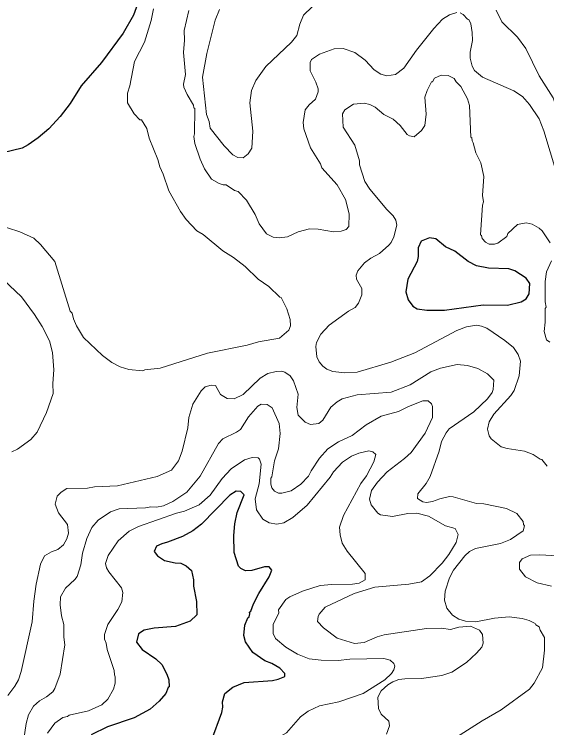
# Model space of a CAD drawing. Extents: x 447.8 to 473.9, y 7733.1 to 7760.8.
# Drawn here: x 450.145 to 451.907, y 7742.149 to 7744.508 of the extents above; entities that cross this region are included whole.
import ezdxf

# ---------------------------------------------------------------- set-up
doc = ezdxf.new("R2010")
doc.units = 0
doc.header["$LTSCALE"] = 0.032
doc.layers.add('1', color=7, linetype='Continuous', lineweight=25)
doc.layers.add('2', color=7, linetype='Continuous', lineweight=13)

msp = doc.modelspace()

# ---------------------------------------------------------------- linework, layer by layer
at = {"layer": '1'}
for points in [[(450.5602, 7744.5631), (450.5391, 7744.5043), (450.5055, 7744.4455), (450.4337, 7744.348), (450.3664, 7744.2709), (450.33, 7744.2127), (450.2966, 7744.1691), (450.2588, 7744.1289), (450.2242, 7744.099), (450.1912, 7744.0755), (450.1715, 7744.0649), (450.0739, 7744.0422)], [(450.7979, 7742.1064), (450.8316, 7742.1986), (450.835, 7742.2166), (450.8343, 7742.2345), (450.8417, 7742.2612), (450.8682, 7742.2828), (450.9052, 7742.2986), (450.9998, 7742.3051), (451.0186, 7742.3086), (451.0402, 7742.3178), (451.04, 7742.3277), (451.0234, 7742.3452), (450.9977, 7742.3604), (450.9742, 7742.3694), (450.9345, 7742.3968), (450.9104, 7742.4321), (450.904, 7742.4534), (450.9079, 7742.4878), (450.9172, 7742.5121), (450.9217, 7742.515), (450.9246, 7742.5249), (450.9234, 7742.5308), (450.9279, 7742.5344), (450.9365, 7742.5577), (450.9545, 7742.5924), (450.9883, 7742.647), (450.997, 7742.6691), (450.9884, 7742.6809), (450.9724, 7742.6811), (450.9311, 7742.6686), (450.9104, 7742.6675), (450.8941, 7742.6748), (450.8868, 7742.6824), (450.8728, 7742.7284), (450.8719, 7742.7844), (450.8751, 7742.8229), (450.882, 7742.8599), (450.9053, 7742.9188), (450.8944, 7742.9295), (450.8795, 7742.9311), (450.8578, 7742.9177), (450.7642, 7742.8219), (450.7357, 7742.7992), (450.7012, 7742.781), (450.652, 7742.7617), (450.6327, 7742.7571), (450.6151, 7742.7484), (450.6076, 7742.7313), (450.6185, 7742.7174), (450.6422, 7742.7019), (450.6776, 7742.6939), (450.6958, 7742.6928), (450.7135, 7742.684), (450.7308, 7742.6689), (450.738, 7742.6373), (450.7376, 7742.6169), (450.7484, 7742.5664), (450.7485, 7742.5222), (450.7273, 7742.5014), (450.6779, 7742.4831), (450.6077, 7742.4783), (450.5745, 7742.4709), (450.5564, 7742.4592), (450.5492, 7742.432), (450.5683, 7742.4075), (450.6129, 7742.3759), (450.633, 7742.358), (450.6498, 7742.3259), (450.6561, 7742.3071), (450.657, 7742.2838), (450.6536, 7742.2812), (450.6461, 7742.2621), (450.6248, 7742.2368), (450.5948, 7742.21), (450.5413, 7742.1815), (450.4531, 7742.1511), (450.3991, 7742.1249)]]:
    msp.add_lwpolyline(points, dxfattribs=at)
msp.add_lwpolyline([(451.6028, 7743.7241), (451.5719, 7743.7382), (451.5393, 7743.7656), (451.5188, 7743.768), (451.4909, 7743.7572), (451.4812, 7743.7351), (451.4811, 7743.7067), (451.4779, 7743.6903), (451.447, 7743.6316), (451.4404, 7743.5895), (451.4487, 7743.5635), (451.4633, 7743.543), (451.478, 7743.534), (451.5096, 7743.5292), (451.5689, 7743.5291), (451.6967, 7743.5467), (451.7775, 7743.5461), (451.8218, 7743.5569), (451.8393, 7743.5671), (451.8483, 7743.5828), (451.8506, 7743.6178), (451.8388, 7743.6347), (451.8008, 7743.6594), (451.7809, 7743.6654), (451.7146, 7743.668), (451.6743, 7743.6756), (451.6473, 7743.6903)], close=True, dxfattribs=at)
at = {"layer": '2'}
for points in [[(451.131, 7744.5323), (451.1016, 7744.5051), (451.0898, 7744.4752), (451.0803, 7744.4376), (451.0624, 7744.4154), (450.9775, 7744.3352), (450.9442, 7744.2885), (450.9299, 7744.2552), (450.924, 7744.2146), (450.9344, 7744.1206), (450.931, 7744.0654), (450.9186, 7744.0457), (450.9025, 7744.0332), (450.8852, 7744.0338), (450.8686, 7744.0433), (450.8396, 7744.0721), (450.7926, 7744.1315), (450.7902, 7744.1532), (450.7815, 7744.1757), (450.7679, 7744.3001), (450.7822, 7744.3783), (450.8101, 7744.4876), (450.8237, 7744.5236)], [(450.8705, 7743.7032), (450.8346, 7743.7259), (450.7704, 7743.779), (450.7492, 7743.7913), (450.7142, 7743.8294), (450.6949, 7743.8551), (450.6568, 7743.9233), (450.6378, 7743.9788), (450.6265, 7744.0031), (450.6202, 7744.0269), (450.5917, 7744.0981), (450.5831, 7744.1301), (450.5659, 7744.1586), (450.5599, 7744.1586), (450.5421, 7744.1779), (450.5192, 7744.2147), (450.5193, 7744.2471), (450.5273, 7744.2709), (450.5426, 7744.351), (450.5756, 7744.4154), (450.5977, 7744.487), (450.6057, 7744.5252)], [(451.6093, 7744.5134), (451.5856, 7744.5055), (451.5615, 7744.4912), (451.533, 7744.4603), (451.4754, 7744.3886), (451.4344, 7744.3289), (451.4067, 7744.3089), (451.3782, 7744.3043), (451.3577, 7744.3098), (451.336, 7744.3237), (451.3055, 7744.3555), (451.2719, 7744.3812), (451.2333, 7744.3947), (451.2037, 7744.3932), (451.155, 7744.3761), (451.1282, 7744.3583), (451.1237, 7744.3477), (451.1237, 7744.3201), (451.1428, 7744.2826), (451.15, 7744.2609), (451.15, 7744.2511), (451.142, 7744.2266), (451.1202, 7744.2086), (451.1076, 7744.192), (451.1012, 7744.1497), (451.1032, 7744.1283), (451.1247, 7744.0664), (451.1577, 7744.0133), (451.1631, 7744), (451.2131, 7743.9438), (451.2405, 7743.8957), (451.2533, 7743.848), (451.2518, 7743.8059), (451.2432, 7743.7958), (451.2268, 7743.7902), (451.2013, 7743.7888), (451.1508, 7743.7968), (451.1221, 7743.7984), (451.0846, 7743.7884), (451.0495, 7743.772), (451.0217, 7743.7681), (451.0011, 7743.7707), (450.9794, 7743.7817), (450.9549, 7743.8152), (450.9424, 7743.8457), (450.9137, 7743.8935), (450.8862, 7743.9219), (450.8731, 7743.9252), (450.8457, 7743.9441), (450.8365, 7743.9438), (450.8234, 7743.9481), (450.7971, 7743.9629), (450.7744, 7743.9967), (450.7602, 7744.0281), (450.7421, 7744.0798), (450.7389, 7744.1038), (450.7411, 7744.1119), (450.742, 7744.1962), (450.7389, 7744.1979), (450.7381, 7744.2067), (450.7167, 7744.2427), (450.7063, 7744.2665), (450.7052, 7744.2767), (450.7116, 7744.3082), (450.7052, 7744.3817), (450.7084, 7744.4218), (450.7068, 7744.4535), (450.7228, 7744.5204)], [(451.9396, 7743.9831), (451.8977, 7744.1221), (451.8819, 7744.1615), (451.85, 7744.2094), (451.8267, 7744.2353), (451.7977, 7744.2545), (451.6941, 7744.2995), (451.6675, 7744.3214), (451.6603, 7744.3363), (451.6535, 7744.362), (451.6535, 7744.3818), (451.6613, 7744.421), (451.6606, 7744.4469), (451.6558, 7744.4758), (451.6492, 7744.4909), (451.645, 7744.4919), (451.6301, 7744.5073), (451.6201, 7744.5122)], [(452.1111, 7744.2433), (452.1014, 7744.2137), (452.0865, 7744.2029), (452.0417, 7744.1839), (452.0258, 7744.1593), (452.0149, 7744.1267), (452.0037, 7744.12), (451.9829, 7744.1184), (451.9643, 7744.1244), (451.9634, 7744.1279), (451.9525, 7744.1363), (451.9453, 7744.1645), (451.9429, 7744.1869), (451.9286, 7744.2315), (451.8821, 7744.3037), (451.8372, 7744.3945), (451.8103, 7744.432), (451.7584, 7744.4822), (451.7392, 7744.5207)], [(451.7166, 7743.1134), (451.7104, 7743.1361), (451.7163, 7743.1603), (451.7321, 7743.1852), (451.7879, 7743.2467), (451.7987, 7743.2641), (451.8161, 7743.312), (451.82, 7743.3603), (451.8128, 7743.3827), (451.7969, 7743.4057), (451.7686, 7743.4291), (451.7081, 7743.4694), (451.6906, 7743.4767), (451.6741, 7743.4794), (451.6408, 7743.4744), (451.6091, 7743.4617), (451.4706, 7743.3884), (451.3907, 7743.3574), (451.2794, 7743.324), (451.2384, 7743.3216), (451.1995, 7743.3262), (451.1796, 7743.3339), (451.1658, 7743.3442), (451.1539, 7743.3587), (451.1458, 7743.3754), (451.1428, 7743.4086), (451.1445, 7743.4222), (451.1588, 7743.4503), (451.1864, 7743.4796), (451.2506, 7743.5264), (451.2729, 7743.5377), (451.284, 7743.5525), (451.2946, 7743.5799), (451.295, 7743.6009), (451.2775, 7743.6313), (451.276, 7743.6451), (451.2813, 7743.6592), (451.304, 7743.6858), (451.3246, 7743.7016), (451.3531, 7743.717), (451.3847, 7743.7437), (451.3924, 7743.7533), (451.4007, 7743.7714), (451.4105, 7743.8105), (451.4074, 7743.8263), (451.3985, 7743.8409), (451.3773, 7743.8624), (451.3212, 7743.9294), (451.3049, 7743.9545), (451.2872, 7744.0095), (451.2871, 7744.0232), (451.2722, 7744.0744), (451.2327, 7744.1339), (451.2312, 7744.1779), (451.2384, 7744.1914), (451.2674, 7744.21), (451.3023, 7744.2137), (451.3219, 7744.2093), (451.3391, 7744.2007), (451.3683, 7744.1767), (451.3983, 7744.1608), (451.4217, 7744.1398), (451.4452, 7744.1102), (451.4529, 7744.1052), (451.4682, 7744.1023), (451.4921, 7744.1237), (451.5035, 7744.1394), (451.5075, 7744.1773), (451.5036, 7744.2337), (451.511, 7744.2552), (451.526, 7744.2838), (451.5293, 7744.2845), (451.5357, 7744.2969), (451.557, 7744.3059), (451.5807, 7744.3052), (451.6007, 7744.2952), (451.607, 7744.2845), (451.6229, 7744.269), (451.645, 7744.2278), (451.651, 7744.2064), (451.6559, 7744.1017), (451.659, 7744.0987), (451.6597, 7744.0887), (451.6639, 7744.0827), (451.6726, 7744.0493), (451.6892, 7744.0164), (451.699, 7743.9715), (451.6944, 7743.9086), (451.6974, 7743.8873), (451.6944, 7743.8768), (451.688, 7743.7779), (451.6911, 7743.7757), (451.6933, 7743.7662), (451.7047, 7743.7544), (451.7167, 7743.7475)], [(450.0184, 7743.8316), (450.03, 7743.8306), (450.0866, 7743.8095), (450.1226, 7743.8017), (450.1632, 7743.7887), (450.2092, 7743.7668)], [(451.7167, 7743.7475), (451.7341, 7743.7471), (451.7446, 7743.7512), (451.7743, 7743.7729), (451.7785, 7743.7822), (451.8101, 7743.8129)], [(451.8101, 7743.8129), (451.8386, 7743.8177), (451.8591, 7743.8138), (451.8822, 7743.8006), (451.8913, 7743.7915), (451.9186, 7743.7514)], [(450.2092, 7743.7668), (450.2316, 7743.7469), (450.2787, 7743.6902), (450.3294, 7743.5259), (450.3364, 7743.5195), (450.341, 7743.5001), (450.3507, 7743.4773), (450.3744, 7743.4387), (450.4366, 7743.3793), (450.4673, 7743.3562), (450.4954, 7743.3423), (450.5237, 7743.3336), (450.5697, 7743.3288), (450.5773, 7743.3319), (450.6272, 7743.3377), (450.7844, 7743.3866), (450.9155, 7743.4138), (450.9533, 7743.4249), (451.0223, 7743.4362), (451.0529, 7743.4631), (451.0594, 7743.4774), (451.0573, 7743.4983), (451.0465, 7743.5334), (451.0277, 7743.5711), (451.0235, 7743.5718), (450.9868, 7743.6074), (450.952, 7743.6318), (450.909, 7743.6732), (450.8705, 7743.7032)], [(451.9223, 7743.6929), (451.9061, 7743.6559), (451.9012, 7743.6245), (451.9012, 7743.557), (451.9044, 7743.5393), (451.9012, 7743.5343), (451.9011, 7743.4891), (451.8979, 7743.4589), (451.9064, 7743.4312), (451.9166, 7743.4231)], [(450.1091, 7743.6299), (450.1687, 7743.5735), (450.2121, 7743.5153), (450.237, 7743.4754), (450.261, 7743.4276), (450.2716, 7743.3898), (450.2756, 7743.3315), (450.2724, 7743.2872), (450.2739, 7743.2539), (450.2517, 7743.1906), (450.221, 7743.126), (450.2002, 7743.1019), (450.1556, 7743.0692), (450.1367, 7743.0612)], [(450.1472, 7742.286), (450.1584, 7742.3067), (450.1682, 7742.3343), (450.2041, 7742.4988), (450.2091, 7742.5668), (450.2171, 7742.6229), (450.232, 7742.6892), (450.2453, 7742.7172), (450.2676, 7742.73), (450.2886, 7742.7381), (450.3075, 7742.7531), (450.3187, 7742.7729), (450.3243, 7742.7918), (450.3205, 7742.821), (450.2909, 7742.8596), (450.2799, 7742.8876), (450.287, 7742.9137), (450.2998, 7742.9273), (450.319, 7742.9391), (450.3873, 7742.9408), (450.4104, 7742.9449), (450.486, 7742.9485), (450.6181, 7742.9789), (450.6648, 7743.0001), (450.6883, 7743.0313), (450.7007, 7743.0629), (450.7188, 7743.14), (450.7229, 7743.1743), (450.7354, 7743.2183), (450.7629, 7743.2628), (450.7767, 7743.2757), (450.7962, 7743.2813), (450.8105, 7743.2799), (450.8275, 7743.2508), (450.8492, 7743.2368), (450.8722, 7743.2366), (450.9021, 7743.25), (450.9582, 7743.3039), (450.9834, 7743.3199), (451.0117, 7743.3264), (451.0306, 7743.3271), (451.0402, 7743.3247), (451.0581, 7743.3122), (451.0686, 7743.2952), (451.0848, 7743.2516), (451.0795, 7743.2069), (451.0843, 7743.1823), (451.107, 7743.1588), (451.1249, 7743.1516), (451.1524, 7743.154), (451.1662, 7743.1655), (451.192, 7743.208), (451.2135, 7743.2265), (451.2301, 7743.2365), (451.2798, 7743.2494), (451.3924, 7743.2586), (451.4548, 7743.2827), (451.5236, 7743.3255), (451.5555, 7743.3377), (451.6106, 7743.3495), (451.6443, 7743.3464), (451.679, 7743.3364), (451.7113, 7743.3187), (451.7313, 7743.2983), (451.7298, 7743.2666), (451.7262, 7743.2575), (451.7103, 7743.2365), (451.6652, 7743.1931), (451.5843, 7743.1374), (451.5739, 7743.1238), (451.5584, 7743.0949), (451.5509, 7743.0627), (451.5214, 7742.9791), (451.5083, 7742.956), (451.4798, 7742.9222), (451.4796, 7742.9066), (451.4969, 7742.8952), (451.5095, 7742.8935), (451.529, 7742.8962), (451.5527, 7742.9051), (451.585, 7742.9126), (451.5971, 7742.9119), (451.6744, 7742.8896), (451.6982, 7742.8893), (451.7741, 7742.8735), (451.8084, 7742.8564), (451.8289, 7742.8307), (451.8303, 7742.8205), (451.8338, 7742.8163), (451.8291, 7742.8), (451.7867, 7742.7713), (451.7536, 7742.758), (451.6713, 7742.7415), (451.6513, 7742.7309), (451.6355, 7742.7168)], [(451.6967, 7742.4279), (451.6941, 7742.4564), (451.6844, 7742.4711), (451.6542, 7742.4846), (451.6161, 7742.4807), (451.588, 7742.4735), (451.5583, 7742.4774), (451.5093, 7742.4766), (451.3692, 7742.4559), (451.3461, 7742.4493), (451.3026, 7742.4305), (451.2712, 7742.427), (451.2139, 7742.4451), (451.168, 7742.4787), (451.1485, 7742.4999), (451.1501, 7742.5161), (451.1538, 7742.5243), (451.1734, 7742.5471), (451.2698, 7742.5921), (451.3381, 7742.6129), (451.4506, 7742.6233), (451.4921, 7742.6313), (451.52, 7742.6503), (451.561, 7742.6928), (451.5831, 7742.7214), (451.6074, 7742.7614), (451.6142, 7742.7879), (451.6042, 7742.8077), (451.5719, 7742.816), (451.5158, 7742.8484), (451.4775, 7742.8575), (451.4468, 7742.8566), (451.3961, 7742.847), (451.357, 7742.8529), (451.3474, 7742.858), (451.3262, 7742.8861), (451.3208, 7742.9044), (451.3273, 7742.9333), (451.347, 7742.9606), (451.3793, 7742.9951), (451.436, 7743.0383), (451.4578, 7743.0586), (451.5044, 7743.122), (451.5291, 7743.174), (451.5291, 7743.2111), (451.525, 7743.2192), (451.5141, 7743.2291), (451.4965, 7743.2291), (451.4496, 7743.2112), (451.4166, 7743.1947), (451.3592, 7743.1788), (451.3088, 7743.1497), (451.2633, 7743.1152), (451.2177, 7743.0943), (451.1821, 7743.0705), (451.155, 7743.0403), (451.1273, 7742.9979), (451.1187, 7742.9801), (451.0929, 7742.9534), (451.0613, 7742.9321), (451.0298, 7742.9239), (451.0189, 7742.9241), (451.0061, 7742.9307), (450.997, 7742.9418), (450.9937, 7742.9536), (450.9938, 7742.9741), (450.9969, 7742.9776), (451.0064, 7743.0307), (451.0193, 7743.0711), (451.0243, 7743.1219), (451.021, 7743.1545), (450.9987, 7743.2059), (450.9816, 7743.217), (450.9617, 7743.2188), (450.9503, 7743.2123), (450.9203, 7743.1767), (450.8935, 7743.1347), (450.8804, 7743.1253), (450.8352, 7743.1042), (450.8205, 7743.0888), (450.7604, 7742.9801), (450.7162, 7742.9278), (450.6694, 7742.8971), (450.6388, 7742.8828), (450.6157, 7742.8775), (450.5971, 7742.879), (450.5788, 7742.8759), (450.4918, 7742.8726), (450.4629, 7742.8621), (450.4228, 7742.8347), (450.4012, 7742.8102), (450.3849, 7742.7743), (450.3703, 7742.7258), (450.3654, 7742.6869), (450.3525, 7742.6485)], [(451.8624, 7743.0521), (451.8329, 7743.0632), (451.7755, 7743.072), (451.7559, 7743.0776), (451.7228, 7743.1039), (451.7166, 7743.1134)], [(450.2546, 7742.1302), (450.279, 7742.1634), (450.3051, 7742.1825), (450.3212, 7742.1856), (450.326, 7742.1905), (450.3906, 7742.2048), (450.4343, 7742.2245), (450.4549, 7742.2425), (450.4735, 7742.2756), (450.479, 7742.2954), (450.479, 7742.3171), (450.476, 7742.3236), (450.4757, 7742.3373), (450.452, 7742.4069), (450.4489, 7742.4286), (450.4439, 7742.4415), (450.4439, 7742.4573), (450.4548, 7742.4904), (450.488, 7742.5397), (450.5007, 7742.5649), (450.5039, 7742.5953), (450.5001, 7742.6109), (450.4574, 7742.6639), (450.4502, 7742.6772), (450.4471, 7742.6916), (450.4552, 7742.7175), (450.4889, 7742.767), (450.525, 7742.7983), (450.5564, 7742.8143), (450.6818, 7742.8579), (450.7083, 7742.8646), (450.7562, 7742.8859), (450.7928, 7742.918), (450.8328, 7742.9722), (450.8628, 7743.0041), (450.907, 7743.0344), (450.9324, 7743.0416), (450.952, 7743.0405), (450.9566, 7743.0366), (450.9622, 7743.0203), (450.955, 7742.9553), (450.9425, 7742.905), (450.946, 7742.8691), (450.9678, 7742.8385), (450.9882, 7742.8257), (451.0132, 7742.8214), (451.0367, 7742.8261), (451.0672, 7742.8434), (451.1139, 7742.8847), (451.19, 7742.9773), (451.2013, 7742.9947), (451.2308, 7743.0269), (451.2609, 7743.0469), (451.2848, 7743.0567), (451.3185, 7743.064), (451.3312, 7743.0609), (451.3412, 7743.0515), (451.335, 7743.0278), (451.3106, 7742.981), (451.2912, 7742.9556), (451.2343, 7742.8503), (451.2215, 7742.8114), (451.223, 7742.7864), (451.23, 7742.7593), (451.2461, 7742.7328), (451.3056, 7742.659), (451.3059, 7742.6379), (451.2866, 7742.6265), (451.2637, 7742.6227), (451.1956, 7742.6224), (451.1576, 7742.619), (451.0987, 7742.6), (451.0568, 7742.5811), (451.0438, 7742.5721), (451.0196, 7742.5379), (451.0204, 7742.5284), (451.0018, 7742.4895), (451.0018, 7742.4597), (451.0089, 7742.444), (451.0436, 7742.4153), (451.0819, 7742.3923), (451.1202, 7742.3769), (451.1601, 7742.3716), (451.2167, 7742.3708), (451.2554, 7742.3755), (451.3683, 7742.3779), (451.3882, 7742.3721), (451.4013, 7742.3612), (451.4038, 7742.3524), (451.4006, 7742.34), (451.393, 7742.3284), (451.3713, 7742.3074), (451.2991, 7742.2614), (451.219, 7742.2343), (451.1553, 7742.2207)], [(451.9084, 7743.0134), (451.8901, 7743.0358), (451.8852, 7743.0364), (451.8624, 7743.0521)], [(451.6355, 7742.7168), (451.5986, 7742.6696), (451.585, 7742.6444), (451.5709, 7742.6004), (451.5683, 7742.5706), (451.5758, 7742.5441)], [(451.9229, 7742.6171), (451.8757, 7742.6273), (451.8368, 7742.6479), (451.8165, 7742.6732), (451.8162, 7742.6952), (451.8257, 7742.7066), (451.8531, 7742.7187), (451.8831, 7742.7204), (451.9449, 7742.717)], [(450.3525, 7742.6485), (450.3458, 7742.6391), (450.3147, 7742.6103), (450.298, 7742.5818), (450.2964, 7742.5546), (450.3016, 7742.5187)], [(451.5758, 7742.5441), (451.5947, 7742.5202), (451.6162, 7742.507), (451.6379, 7742.5008), (451.6725, 7742.4992), (451.7341, 7742.5103), (451.7829, 7742.5151), (451.8255, 7742.5096), (451.8485, 7742.503), (451.8682, 7742.4934), (451.871, 7742.4887), (451.882, 7742.4827), (451.8853, 7742.4716), (451.8995, 7742.4467), (451.8995, 7742.4045), (451.8923, 7742.3461), (451.8654, 7742.2961), (451.8493, 7742.2758), (451.7558, 7742.2074), (451.6933, 7742.1716), (451.6083, 7742.1168)], [(450.3016, 7742.5187), (450.3092, 7742.4894), (450.3093, 7742.4484), (450.3123, 7742.4231), (450.2971, 7742.3259), (450.2795, 7742.2779), (450.2723, 7742.2675), (450.2512, 7742.2505), (450.2288, 7742.2372), (450.209, 7742.22), (450.1922, 7742.1913), (450.1841, 7742.1621), (450.1698, 7742.0662)], [(451.5601, 7742.3209), (451.5933, 7742.3324), (451.6408, 7742.3643), (451.6749, 7742.3946), (451.6922, 7742.4144), (451.6967, 7742.4279)], [(451.377, 7742.1276), (451.3865, 7742.1544), (451.3841, 7742.1703), (451.359, 7742.1933), (451.3497, 7742.2116), (451.3481, 7742.2495), (451.3587, 7742.2707), (451.3812, 7742.2903), (451.3979, 7742.3008), (451.417, 7742.3075), (451.4375, 7742.3107), (451.4928, 7742.3114), (451.5601, 7742.3209)], [(450.1232, 7742.2555), (450.1472, 7742.286)], [(451.1553, 7742.2207), (451.1178, 7742.2036), (451.0923, 7742.1847), (451.0457, 7742.1319), (451.0126, 7742.1133), (450.9924, 7742.1072)]]:
    msp.add_lwpolyline(points, dxfattribs=at)

doc.saveas('drawing.dxf')
